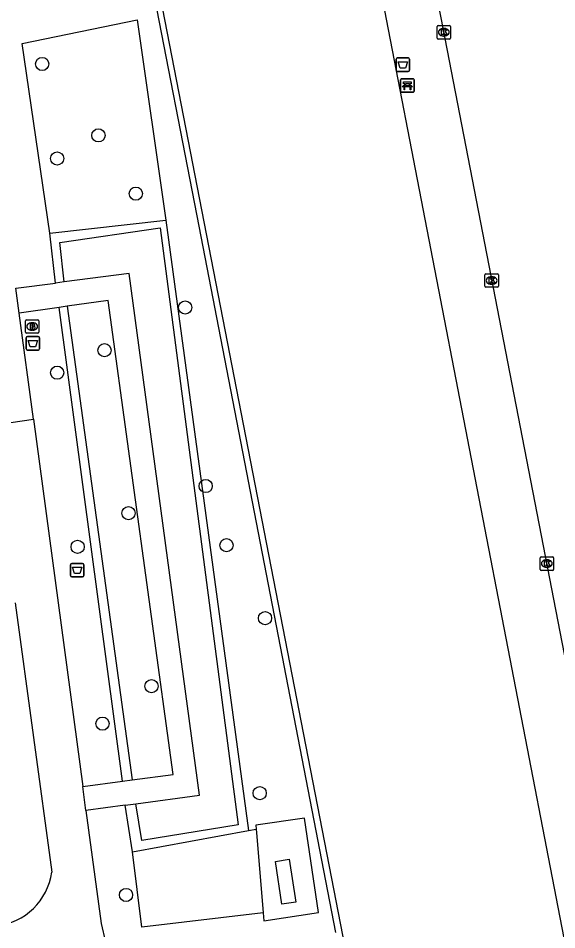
# Model space of a CAD drawing. Extents: x 162157 to 163165, y 378998 to 380775.
# Drawn here: x 162556.6 to 162596.4, y 379936.1 to 380003.6 of the extents above; entities that cross this region are included whole.
import ezdxf

# ---------------------------------------------------------------- set-up
doc = ezdxf.new("R2010")
doc.units = 0
for name, color, linetype in [('IMGEO_Afvalbak', 7, 'Continuous'), ('IMGEO_Bank', 7, 'Continuous'), ('IMGEO_Boom', 7, 'Continuous'), ('IMGEO_Brandkraan', 7, 'Continuous'), ('IMGEO_Gemengd_bos', 7, 'Continuous'), ('IMGEO_Groenvoorziening', 7, 'Continuous'), ('IMGEO_Haag', 7, 'Continuous'), ('IMGEO_Hek', 7, 'Continuous'), ('IMGEO_Kolk', 7, 'Continuous'), ('IMGEO_Opslagtank', 7, 'Continuous'), ('IMGEO_Rijbaan_lokaal_gesloten', 7, 'Continuous'), ('IMGEO_Voetpad_halfverhard', 7, 'Continuous'), ('IMGEO_Voetpad_open', 7, 'Continuous')]:
    doc.layers.add(name, color=color, linetype=linetype)

msp = doc.modelspace()

# ---------------------------------------------------------------- linework, layer by layer
at = {"layer": 'IMGEO_Afvalbak'}
for p, q in [((162584.543, 379999.785), (162584.543, 380000.585)), ((162584.543, 380000.585), (162584.543, 379999.785)), ((162584.643, 380000.685), (162585.433, 380000.685)), ((162585.433, 380000.685), (162584.643, 380000.685)), ((162585.533, 380000.585), (162585.533, 379999.785)), ((162585.533, 379999.785), (162585.533, 380000.585)), ((162585.433, 379999.685), (162584.643, 379999.685)), ((162584.643, 379999.685), (162585.433, 379999.685)), ((162557.153, 379979.144), (162557.153, 379979.944)), ((162557.153, 379979.944), (162557.153, 379979.144)), ((162557.253, 379980.044), (162558.043, 379980.044)), ((162558.043, 379980.044), (162557.253, 379980.044)), ((162558.143, 379979.944), (162558.143, 379979.144)), ((162558.143, 379979.144), (162558.143, 379979.944)), ((162558.043, 379979.044), (162557.253, 379979.044)), ((162557.253, 379979.044), (162558.043, 379979.044)), ((162560.431, 379962.339), (162560.431, 379963.139)), ((162560.431, 379963.139), (162560.431, 379962.339)), ((162560.531, 379963.239), (162561.321, 379963.239)), ((162561.321, 379963.239), (162560.531, 379963.239)), ((162561.421, 379963.139), (162561.421, 379962.339)), ((162561.421, 379962.339), (162561.421, 379963.139)), ((162561.321, 379962.239), (162560.531, 379962.239)), ((162560.531, 379962.239), (162561.321, 379962.239))]:
    msp.add_line(p, q, dxfattribs=at)
for points in [[(162584.686, 380000.399), (162585.39, 380000.399), (162585.241, 379999.929), (162584.835, 379999.929), (162584.686, 380000.399)], [(162557.296, 379979.758), (162558, 379979.758), (162557.851, 379979.288), (162557.445, 379979.288), (162557.296, 379979.758)], [(162560.574, 379962.953), (162561.278, 379962.953), (162561.129, 379962.483), (162560.723, 379962.483), (162560.574, 379962.953)]]:
    msp.add_lwpolyline(points, dxfattribs=at)
for centre, start, end in [((162584.643, 380000.585), 90, 180), ((162584.643, 380000.585), 90, 180), ((162585.433, 380000.585), 0, 90), ((162585.433, 380000.585), 360, 90), ((162584.643, 379999.785), 180, 270), ((162584.643, 379999.785), 180, 270), ((162585.433, 379999.785), 270, 0), ((162585.433, 379999.785), 270, 0), ((162557.253, 379979.944), 90, 180), ((162557.253, 379979.944), 90, 180), ((162558.043, 379979.944), 0, 90), ((162558.043, 379979.944), 360, 90), ((162557.253, 379979.144), 180, 270), ((162557.253, 379979.144), 180, 270), ((162558.043, 379979.144), 270, 0), ((162558.043, 379979.144), 270, 0), ((162560.531, 379963.139), 90, 180), ((162560.531, 379963.139), 90, 180), ((162561.321, 379963.139), 0, 90), ((162561.321, 379963.139), 360, 90), ((162560.531, 379962.339), 180, 270), ((162560.531, 379962.339), 180, 270), ((162561.321, 379962.339), 270, 0), ((162561.321, 379962.339), 270, 0)]:
    msp.add_arc(centre, 0.1, start, end, dxfattribs=at)
at = {"layer": 'IMGEO_Bank'}
for p, q in [((162584.945, 379999.143), (162585.786, 379999.143)), ((162585.786, 379999.143), (162584.945, 379999.143)), ((162584.87, 379998.218), (162584.87, 379999.059)), ((162584.87, 379999.059), (162584.87, 379998.218)), ((162585.567, 379998.541), (162585.174, 379998.541)), ((162585.179, 379998.649), (162585.179, 379998.755)), ((162585.223, 379998.755), (162585.223, 379998.649)), ((162585.511, 379998.761), (162585.229, 379998.761)), ((162585.229, 379998.643), (162585.511, 379998.643)), ((162585.517, 379998.649), (162585.517, 379998.755)), ((162585.561, 379998.755), (162585.561, 379998.649)), ((162585.87, 379999.068), (162585.87, 379998.227)), ((162585.87, 379998.227), (162585.87, 379999.068)), ((162585.795, 379998.143), (162584.954, 379998.143)), ((162584.954, 379998.143), (162585.795, 379998.143))]:
    msp.add_line(p, q, dxfattribs=at)
for points in [[(162585.117, 379998.541), (162584.975, 379998.541), (162585.087, 379998.643), (162585.173, 379998.643)], [(162585.173, 379998.761), (162585.087, 379998.761), (162585.087, 379998.922), (162585.65, 379998.922), (162585.65, 379998.761), (162585.567, 379998.761)], [(162585.167, 379998.534), (162585.167, 379998.327), (162585.124, 379998.327), (162585.124, 379998.534)], [(162585.567, 379998.643), (162585.65, 379998.643), (162585.762, 379998.541), (162585.623, 379998.541)], [(162585.617, 379998.534), (162585.617, 379998.327), (162585.573, 379998.327), (162585.573, 379998.534)]]:
    msp.add_lwpolyline(points, dxfattribs=at)
for centre, radius, start, end in [((162584.948, 379999.065), 0.0779, 92.4484, 184.28452), ((162584.948, 379999.065), 0.0779, 92.4484, 184.28452), ((162585.792, 379999.065), 0.0779, 2.4484, 94.28452), ((162585.792, 379999.065), 0.0779, 2.4484, 94.28452), ((162585.117, 379998.534), 0.00671, 2.89567, 87.10433), ((162585.174, 379998.534), 0.00671, 92.89567, 177.10433), ((162585.172, 379998.754), 0.00671, 2.89567, 87.10433), ((162585.172, 379998.65), 0.00671, 272.89567, 357.10433), ((162585.229, 379998.754), 0.00671, 92.89567, 177.10433), ((162585.229, 379998.65), 0.00671, 182.89567, 267.10433), ((162585.511, 379998.754), 0.00671, 2.89567, 87.10433), ((162585.511, 379998.65), 0.00671, 272.89567, 357.10433), ((162585.568, 379998.754), 0.00671, 92.89567, 177.10433), ((162585.568, 379998.65), 0.00671, 182.89567, 267.10433), ((162585.566, 379998.534), 0.00671, 2.89567, 87.10433), ((162585.623, 379998.534), 0.00671, 92.89567, 177.10433), ((162584.948, 379998.221), 0.0779, 182.4484, 274.28452), ((162584.948, 379998.221), 0.0779, 182.4484, 274.28452), ((162585.792, 379998.221), 0.0779, 272.4484, 4.28452), ((162585.792, 379998.221), 0.0779, 272.4484, 4.28452)]:
    msp.add_arc(centre, radius, start, end, dxfattribs=at)
at = {"layer": 'IMGEO_Boom'}
for centre in [(162558.337, 380000.24), (162562.498, 379994.95), (162559.438, 379993.233), (162565.267, 379990.633), (162568.92, 379982.2), (162562.949, 379979.029), (162559.447, 379977.363), (162570.441, 379968.97), (162564.721, 379966.959), (162560.96, 379964.464), (162571.981, 379964.581), (162574.831, 379959.176), (162566.429, 379954.139), (162562.803, 379951.363), (162574.439, 379946.213), (162564.544, 379938.667)]:
    msp.add_circle(centre, 0.489, dxfattribs=at)
at = {"layer": 'IMGEO_Brandkraan'}
for p, q in [((162557.095, 379980.361), (162557.095, 379981.213)), ((162557.17, 379981.287), (162558.022, 379981.287)), ((162557.583, 379981.067), (162557.608, 379981.067)), ((162558.096, 379981.213), (162558.096, 379980.361)), ((162558.022, 379980.287), (162557.17, 379980.287)), ((162557.606, 379980.507), (162557.581, 379980.507))]:
    msp.add_line(p, q, dxfattribs=at)
for points in [[(162557.095, 379980.361), (162557.095, 379981.213)], [(162557.17, 379981.287), (162558.022, 379981.287)], [(162557.443, 379980.987), (162557.443, 379980.587), (162557.656, 379980.587)], [(162557.674, 379980.987), (162557.443, 379980.987)], [(162557.622, 379980.906), (162557.568, 379980.906), (162557.568, 379980.83)], [(162558.096, 379981.213), (162558.096, 379980.361)], [(162558.022, 379980.287), (162557.17, 379980.287)], [(162557.568, 379980.83), (162557.621, 379980.83)], [(162557.63, 379980.754), (162557.568, 379980.754), (162557.568, 379980.673)], [(162557.568, 379980.673), (162557.63, 379980.673)]]:
    msp.add_lwpolyline(points, dxfattribs=at)
for centre, radius, start, end in [((162557.172, 379981.211), 0.0765, 91.55205, 178.44795), ((162557.172, 379981.211), 0.0765, 91.55205, 178.44795), ((162557.623, 379980.868), 0.0379, 267.82845, 90.93552), ((162557.678, 379980.842), 0.145, 59.4692, 91.53667), ((162557.703, 379980.889), 0.0922, 285.51372, 58.15012), ((162558.02, 379981.211), 0.0765, 1.55205, 88.44795), ((162558.02, 379981.211), 0.0765, 1.55205, 88.44795), ((162557.172, 379980.363), 0.0765, 181.55205, 268.44795), ((162557.172, 379980.363), 0.0765, 181.55205, 268.44795), ((162557.631, 379980.713), 0.0404, 269.87594, 90.50774), ((162557.662, 379980.838), 0.251, 268.66757, 293.53466), ((162557.708, 379980.697), 0.105, 301.31148, 78.98903), ((162558.02, 379980.363), 0.0765, 271.55205, 358.44795), ((162558.02, 379980.363), 0.0765, 271.55205, 358.44795)]:
    msp.add_arc(centre, radius, start, end, dxfattribs=at)
for centre, major_axis, ratio, start_param, end_param in [((162557.582, 379980.787), (-0.387, 0.002), 0.722429, 4.712389, 7.853982), ((162557.607, 379980.787), (-0.39, 0.002), 0.717154, 1.570796, 4.712389)]:
    msp.add_ellipse(centre, major_axis=major_axis, ratio=ratio, start_param=start_param, end_param=end_param, dxfattribs=at)
at = {"layer": 'IMGEO_Gemengd_bos'}
msp.add_lwpolyline([(162599.973, 379920.008), (162583.543, 380004.974), (162572.896, 380005.939)], dxfattribs=at)
at = {"layer": 'IMGEO_Groenvoorziening'}
for points in [[(162558.913, 379987.713), (162556.86, 380001.75), (162565.36, 380003.504), (162567.487, 379988.666)], [(162558.913, 379987.713), (162567.487, 379988.666)], [(162567.487, 379988.666), (162573.613, 379943.443)], [(162559.322, 379984.004), (162558.913, 379987.713)], [(162559.951, 379984.087), (162559.634, 379987.018), (162567.08, 379988.106), (162572.848, 379943.856), (162565.717, 379942.701), (162565.269, 379945.421)], [(162560.193, 379982.287), (162564.996, 379947.195)], [(162564.281, 379947.101), (162559.589, 379982.202)], [(162565.029, 379941.854), (162564.485, 379945.316)], [(162574.698, 379937.353), (162574.748, 379936.752), (162578.803, 379937.36), (162577.751, 379944.371), (162574.161, 379943.833), (162574.184, 379943.55)], [(162565.029, 379941.854), (162573.613, 379943.443)], [(162573.613, 379943.443), (162574.184, 379943.55)], [(162574.184, 379943.55), (162574.229, 379943.012), (162574.698, 379937.353)], [(162574.698, 379937.353), (162565.719, 379936.281), (162565.029, 379941.854)]]:
    msp.add_lwpolyline(points, dxfattribs=at)
at = {"layer": 'IMGEO_Haag'}
for points in [[(162566.46, 380006.145), (162569.781, 379988.983), (162580.053, 379935.9)], [(162582.699, 379924.783), (162582.655, 379925.03), (162566.928, 380006.109)]]:
    msp.add_lwpolyline(points, dxfattribs=at)
at = {"layer": 'IMGEO_Hek'}
for points in [[(162566.46, 380006.145), (162569.781, 379988.983)], [(162569.781, 379988.983), (162580.053, 379935.9)]]:
    msp.add_lwpolyline(points, dxfattribs=at)
at = {"layer": 'IMGEO_Kolk'}
for p, q in [((162587.567, 380002.162), (162587.567, 380003.014)), ((162587.642, 380003.088), (162588.494, 380003.088)), ((162588.055, 380002.868), (162588.08, 380002.868)), ((162588.568, 380003.014), (162588.568, 380002.162)), ((162588.494, 380002.088), (162587.642, 380002.088)), ((162588.078, 380002.308), (162588.053, 380002.308)), ((162591.113, 379983.767), (162591.113, 379984.619)), ((162591.188, 379984.693), (162592.04, 379984.693)), ((162591.601, 379984.473), (162591.626, 379984.473)), ((162592.114, 379984.619), (162592.114, 379983.767)), ((162592.04, 379983.693), (162591.188, 379983.693)), ((162591.624, 379983.913), (162591.599, 379983.913)), ((162595.198, 379962.795), (162595.198, 379963.647)), ((162595.273, 379963.721), (162596.125, 379963.721)), ((162595.686, 379963.501), (162595.711, 379963.501)), ((162596.199, 379963.647), (162596.199, 379962.795)), ((162596.125, 379962.721), (162595.273, 379962.721)), ((162595.709, 379962.941), (162595.684, 379962.941))]:
    msp.add_line(p, q, dxfattribs=at)
for points in [[(162587.567, 380002.162), (162587.567, 380003.014)], [(162587.642, 380003.088), (162588.494, 380003.088)], [(162587.888, 380002.788), (162588.011, 380002.788), (162588.011, 380002.637), (162588.141, 380002.788), (162588.305, 380002.788), (162588.159, 380002.637), (162588.312, 380002.388), (162588.16, 380002.388), (162588.075, 380002.552), (162588.011, 380002.485), (162588.011, 380002.388), (162587.888, 380002.388), (162587.888, 380002.788)], [(162588.568, 380003.014), (162588.568, 380002.162)], [(162588.494, 380002.088), (162587.642, 380002.088)], [(162591.113, 379983.767), (162591.113, 379984.619)], [(162591.188, 379984.693), (162592.04, 379984.693)], [(162591.434, 379984.393), (162591.557, 379984.393), (162591.557, 379984.242), (162591.687, 379984.393), (162591.851, 379984.393), (162591.705, 379984.242), (162591.858, 379983.993), (162591.706, 379983.993), (162591.621, 379984.157), (162591.557, 379984.09), (162591.557, 379983.993), (162591.434, 379983.993), (162591.434, 379984.393)], [(162592.114, 379984.619), (162592.114, 379983.767)], [(162592.04, 379983.693), (162591.188, 379983.693)], [(162595.198, 379962.795), (162595.198, 379963.647)], [(162595.273, 379963.721), (162596.125, 379963.721)], [(162595.519, 379963.421), (162595.642, 379963.421), (162595.642, 379963.27), (162595.772, 379963.421), (162595.936, 379963.421), (162595.79, 379963.27), (162595.943, 379963.021), (162595.791, 379963.021), (162595.706, 379963.185), (162595.642, 379963.118), (162595.642, 379963.021), (162595.519, 379963.021), (162595.519, 379963.421)], [(162596.199, 379963.647), (162596.199, 379962.795)], [(162596.125, 379962.721), (162595.273, 379962.721)]]:
    msp.add_lwpolyline(points, dxfattribs=at)
for centre, start, end in [((162587.644, 380003.012), 91.55205, 178.44795), ((162587.644, 380003.012), 91.55205, 178.44795), ((162588.492, 380003.012), 1.55205, 88.44795), ((162588.492, 380003.012), 1.55205, 88.44795), ((162587.644, 380002.164), 181.55205, 268.44795), ((162587.644, 380002.164), 181.55205, 268.44795), ((162588.492, 380002.164), 271.55205, 358.44795), ((162588.492, 380002.164), 271.55205, 358.44795), ((162591.19, 379984.617), 91.55205, 178.44795), ((162591.19, 379984.617), 91.55205, 178.44795), ((162592.038, 379984.617), 1.55205, 88.44795), ((162592.038, 379984.617), 1.55205, 88.44795), ((162591.19, 379983.769), 181.55205, 268.44795), ((162591.19, 379983.769), 181.55205, 268.44795), ((162592.038, 379983.769), 271.55205, 358.44795), ((162592.038, 379983.769), 271.55205, 358.44795), ((162595.275, 379963.645), 91.55205, 178.44795), ((162595.275, 379963.645), 91.55205, 178.44795), ((162596.123, 379963.645), 1.55205, 88.44795), ((162596.123, 379963.645), 1.55205, 88.44795), ((162595.275, 379962.797), 181.55205, 268.44795), ((162595.275, 379962.797), 181.55205, 268.44795), ((162596.123, 379962.797), 271.55205, 358.44795), ((162596.123, 379962.797), 271.55205, 358.44795)]:
    msp.add_arc(centre, 0.0765, start, end, dxfattribs=at)
for centre, major_axis, ratio, start_param, end_param in [((162588.054, 380002.588), (-0.387, 0.002), 0.722429, 4.712389, 7.853982), ((162588.079, 380002.588), (-0.39, 0.002), 0.717154, 1.570796, 4.712389), ((162591.6, 379984.193), (-0.387, 0.002), 0.722429, 4.712389, 7.853982), ((162591.625, 379984.193), (-0.39, 0.002), 0.717154, 1.570796, 4.712389), ((162595.685, 379963.221), (-0.387, 0.002), 0.722429, 4.712389, 7.853982), ((162595.71, 379963.221), (-0.39, 0.002), 0.717154, 1.570796, 4.712389)]:
    msp.add_ellipse(centre, major_axis=major_axis, ratio=ratio, start_param=start_param, end_param=end_param, dxfattribs=at)
at = {"layer": 'IMGEO_Opslagtank'}
msp.add_lwpolyline([(162575.611, 379941.153), (162576.625, 379941.331), (162577.104, 379938.14), (162576.086, 379937.987), (162575.611, 379941.153)], dxfattribs=at)
at = {"layer": 'IMGEO_Rijbaan_lokaal_gesloten'}
msp.add_lwpolyline([(162603.825, 379921.155), (162601.656, 379933.37), (162597.16, 379955.733), (162587.547, 380005.336)], dxfattribs=at)
at = {"layer": 'IMGEO_Voetpad_halfverhard'}
for points in [[(162565.269, 379945.421), (162569.987, 379946.053), (162564.781, 379984.725), (162559.951, 379984.087)], [(162556.391, 379983.617), (162559.322, 379984.004)], [(162559.951, 379984.087), (162559.322, 379984.004)], [(162560.193, 379982.287), (162559.589, 379982.202)], [(162564.996, 379947.195), (162568.038, 379947.594), (162563.221, 379982.714), (162560.193, 379982.287)], [(162559.589, 379982.202), (162556.642, 379981.786)], [(162561.334, 379946.714), (162564.281, 379947.101)], [(162564.281, 379947.101), (162564.996, 379947.195)], [(162564.485, 379945.316), (162561.556, 379944.923)], [(162564.485, 379945.316), (162565.269, 379945.421)]]:
    msp.add_lwpolyline(points, dxfattribs=at)
at = {"layer": 'IMGEO_Voetpad_open'}
for points in [[(162556.642, 379981.786), (162556.391, 379983.617)], [(162557.696, 379973.911), (162556.642, 379981.786)], [(162551.611, 379973.043), (162557.696, 379973.911)], [(162557.696, 379973.911), (162561.334, 379946.714)], [(162556.328, 379960.312), (162559.041, 379940.354)], [(162561.556, 379944.923), (162561.334, 379946.714)], [(162561.556, 379944.923), (162562.691, 379936.56), (162563.017, 379935.173)]]:
    msp.add_lwpolyline(points, dxfattribs=at)
msp.add_arc((162554.424, 379941), 4.662, 276.56229, 352.03184, dxfattribs=at)

doc.saveas('drawing.dxf')
